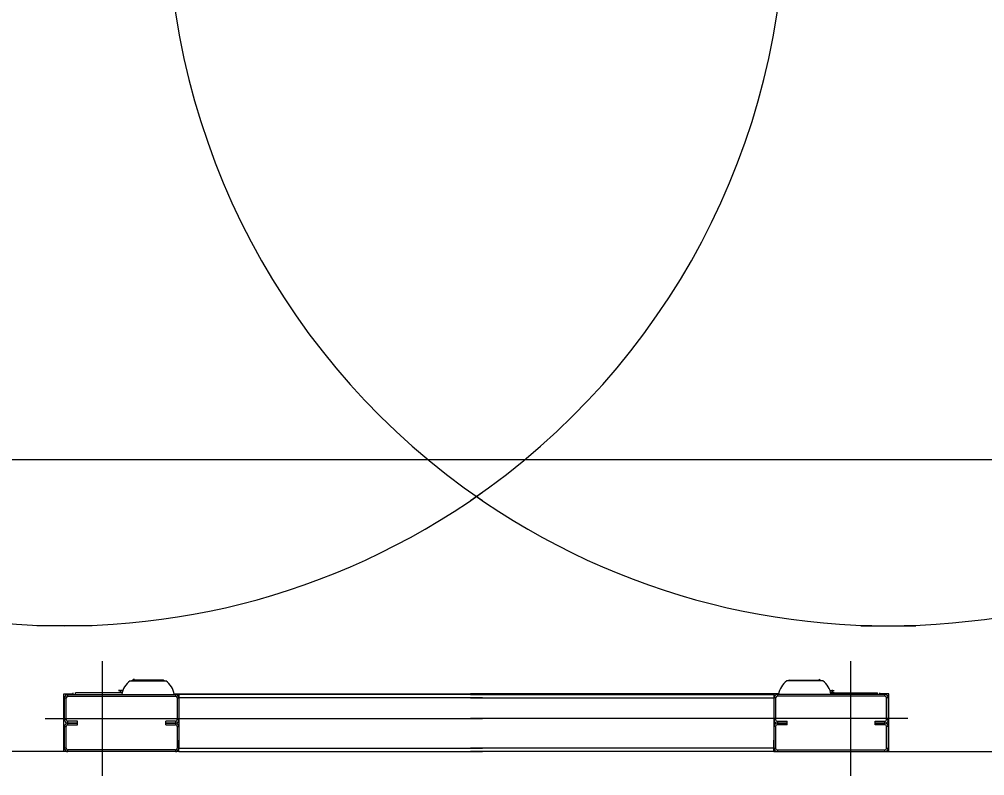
# Model space of a CAD drawing. Extents: x -264205 to -263659, y -1242401 to -1241986.
# Drawn here: x -263873.342 to -263872.541, y -1242088.219 to -1242087.591 of the extents above; entities that cross this region are included whole.
import ezdxf

# ---------------------------------------------------------------- set-up
doc = ezdxf.new("R2010")
doc.units = 0
doc.layers.add('HESCON_OSI_STAVBY_KFA', color=7, linetype='Continuous')
doc.layers.add('SITUACIA_DSP_2D', color=7, linetype='Continuous')

msp = doc.modelspace()

# ---------------------------------------------------------------- linework, layer by layer
at = {"layer": 'HESCON_OSI_STAVBY_KFA'}
msp.add_line((-263792.65279, -1242087.95724), (-263911.52279, -1242087.95724), dxfattribs=at)
at = {"layer": 'SITUACIA_DSP_2D'}
for p, q in [((-263873.2818, -1242088.09493), (-263873.32768, -1242088.09493)), ((-263872.64369, -1242088.09493), (-263872.5978, -1242088.09493)), ((-263873.27339, -1242088.12438), (-263873.27339, -1242088.21938)), ((-263872.65209, -1242088.12438), (-263872.65209, -1242088.21938)), ((-263873.25031, -1242088.14053), (-263873.22048, -1242088.14053)), ((-263873.24916, -1242088.14053), (-263873.24882, -1242088.14034)), ((-263873.24882, -1242088.14034), (-263873.24818, -1242088.14021)), ((-263873.22358, -1242088.14021), (-263873.24818, -1242088.14021)), ((-263873.24755, -1242088.13987), (-263873.24765, -1242088.14021)), ((-263873.24727, -1242088.13909), (-263873.24755, -1242088.13987)), ((-263873.22261, -1242088.14021), (-263873.22358, -1242088.14021)), ((-263873.22261, -1242088.14021), (-263873.22196, -1242088.14034)), ((-263873.22196, -1242088.14034), (-263873.22163, -1242088.14053)), ((-263872.67518, -1242088.14053), (-263872.70501, -1242088.14053)), ((-263872.70352, -1242088.14034), (-263872.70386, -1242088.14053)), ((-263872.70288, -1242088.14021), (-263872.70352, -1242088.14034)), ((-263872.70288, -1242088.14021), (-263872.7019, -1242088.14021)), ((-263872.7019, -1242088.14021), (-263872.67731, -1242088.14021)), ((-263872.67822, -1242088.13909), (-263872.67793, -1242088.13987)), ((-263872.67793, -1242088.13987), (-263872.67783, -1242088.14021)), ((-263872.67666, -1242088.14034), (-263872.67731, -1242088.14021)), ((-263872.67633, -1242088.14053), (-263872.67666, -1242088.14034)), ((-263873.25855, -1242088.1486), (-263873.25978, -1242088.1486)), ((-263873.25856, -1242088.14901), (-263873.25857, -1242088.14946)), ((-263873.25855, -1242088.1486), (-263873.25856, -1242088.14901)), ((-263873.25855, -1242088.1486), (-263873.25785, -1242088.1486)), ((-263873.25787, -1242088.14946), (-263873.25786, -1242088.14901)), ((-263873.25786, -1242088.14901), (-263873.25785, -1242088.1486)), ((-263873.25629, -1242088.1486), (-263873.25785, -1242088.1486)), ((-263872.66919, -1242088.1486), (-263872.66763, -1242088.1486)), ((-263872.66693, -1242088.1486), (-263872.66763, -1242088.1486)), ((-263872.66763, -1242088.14901), (-263872.66763, -1242088.1486)), ((-263872.66762, -1242088.14946), (-263872.66763, -1242088.14901)), ((-263872.66693, -1242088.1486), (-263872.66571, -1242088.1486)), ((-263872.66693, -1242088.1486), (-263872.66692, -1242088.14901)), ((-263872.66692, -1242088.14901), (-263872.66692, -1242088.14946)), ((-263873.30521, -1242088.15145), (-263873.29762, -1242088.15145)), ((-263873.30521, -1242088.19943), (-263873.30521, -1242088.15145)), ((-263873.30474, -1242088.15478), (-263873.30332, -1242088.15478)), ((-263873.30474, -1242088.17283), (-263873.30474, -1242088.15478)), ((-263873.30332, -1242088.17283), (-263873.30332, -1242088.15478)), ((-263873.30189, -1242088.15335), (-263873.30189, -1242088.15193)), ((-263873.30189, -1242088.15193), (-263873.21259, -1242088.15193)), ((-263873.30189, -1242088.15335), (-263873.21259, -1242088.15335)), ((-263873.29762, -1242088.15193), (-263873.29762, -1242088.1505)), ((-263873.29572, -1242088.15193), (-263873.29572, -1242088.1505)), ((-263873.25691, -1242088.1505), (-263873.29572, -1242088.1505)), ((-263873.25689, -1242088.15041), (-263873.25985, -1242088.15041)), ((-263873.25857, -1242088.14946), (-263873.25787, -1242088.14946)), ((-263873.21364, -1242088.15145), (-263872.95774, -1242088.15145)), ((-263873.21259, -1242088.15193), (-263873.21259, -1242088.15335)), ((-263873.21117, -1242088.15478), (-263873.20974, -1242088.15478)), ((-263873.21117, -1242088.15478), (-263873.21117, -1242088.17283)), ((-263872.95774, -1242088.15193), (-263873.20974, -1242088.15193)), ((-263873.20974, -1242088.15193), (-263873.20974, -1242088.15478)), ((-263872.95774, -1242088.15478), (-263873.20974, -1242088.15478)), ((-263873.20974, -1242088.15478), (-263873.20974, -1242088.18423)), ((-263873.20974, -1242088.15478), (-263873.20974, -1242088.17283)), ((-263872.71185, -1242088.15145), (-263872.96774, -1242088.15145)), ((-263872.96774, -1242088.15193), (-263872.71574, -1242088.15193)), ((-263872.96774, -1242088.15478), (-263872.71574, -1242088.15478)), ((-263872.71574, -1242088.15193), (-263872.71574, -1242088.15478)), ((-263872.71432, -1242088.15478), (-263872.71574, -1242088.15478)), ((-263872.71574, -1242088.15478), (-263872.71574, -1242088.18423)), ((-263872.71574, -1242088.15478), (-263872.71574, -1242088.17283)), ((-263872.71432, -1242088.15478), (-263872.71432, -1242088.17283)), ((-263872.71289, -1242088.15193), (-263872.71289, -1242088.15335)), ((-263872.62359, -1242088.15193), (-263872.71289, -1242088.15193)), ((-263872.62359, -1242088.15335), (-263872.71289, -1242088.15335)), ((-263872.6686, -1242088.15041), (-263872.66563, -1242088.15041)), ((-263872.66857, -1242088.1505), (-263872.62977, -1242088.1505)), ((-263872.66692, -1242088.14946), (-263872.66762, -1242088.14946)), ((-263872.62977, -1242088.15193), (-263872.62977, -1242088.1505)), ((-263872.62787, -1242088.15193), (-263872.62787, -1242088.1505)), ((-263872.62027, -1242088.15145), (-263872.62787, -1242088.15145)), ((-263872.62359, -1242088.15335), (-263872.62359, -1242088.15193)), ((-263872.62074, -1242088.15478), (-263872.62217, -1242088.15478)), ((-263872.62217, -1242088.17283), (-263872.62217, -1242088.15478)), ((-263872.62074, -1242088.17283), (-263872.62074, -1242088.15478)), ((-263872.62027, -1242088.19943), (-263872.62027, -1242088.15145)), ((-263873.32089, -1242088.17188), (-263872.95774, -1242088.17188)), ((-263873.30332, -1242088.17283), (-263873.30474, -1242088.17283)), ((-263873.20974, -1242088.17283), (-263873.21117, -1242088.17283)), ((-263872.60459, -1242088.17188), (-263872.96774, -1242088.17188)), ((-263872.71574, -1242088.17283), (-263872.71432, -1242088.17283)), ((-263872.62217, -1242088.17283), (-263872.62074, -1242088.17283)), ((-263873.30474, -1242088.17853), (-263873.30332, -1242088.17853)), ((-263873.30474, -1242088.19658), (-263873.30474, -1242088.17853)), ((-263873.30332, -1242088.19658), (-263873.30332, -1242088.17853)), ((-263873.30189, -1242088.17568), (-263873.30189, -1242088.17425)), ((-263873.29382, -1242088.17425), (-263873.30189, -1242088.17425)), ((-263873.30189, -1242088.1771), (-263873.30189, -1242088.17568)), ((-263873.30189, -1242088.17568), (-263873.29382, -1242088.17568)), ((-263873.29382, -1242088.17568), (-263873.30189, -1242088.17568)), ((-263873.30189, -1242088.1771), (-263873.29382, -1242088.1771)), ((-263873.29382, -1242088.17568), (-263873.29382, -1242088.17425)), ((-263873.29382, -1242088.1771), (-263873.29382, -1242088.17568)), ((-263873.22067, -1242088.1771), (-263873.22067, -1242088.17425)), ((-263873.21259, -1242088.17425), (-263873.22067, -1242088.17425)), ((-263873.22067, -1242088.17568), (-263873.21259, -1242088.17568)), ((-263873.21259, -1242088.17568), (-263873.22067, -1242088.17568)), ((-263873.22067, -1242088.1771), (-263873.21259, -1242088.1771)), ((-263873.21259, -1242088.17425), (-263873.21259, -1242088.17568)), ((-263873.21259, -1242088.17568), (-263873.21259, -1242088.1771)), ((-263873.21117, -1242088.17853), (-263873.20974, -1242088.17853)), ((-263873.21117, -1242088.17853), (-263873.21117, -1242088.19658)), ((-263873.20974, -1242088.17853), (-263873.20974, -1242088.19658)), ((-263872.71432, -1242088.17853), (-263872.71574, -1242088.17853)), ((-263872.71574, -1242088.17853), (-263872.71574, -1242088.19658)), ((-263872.71432, -1242088.17853), (-263872.71432, -1242088.19658)), ((-263872.71289, -1242088.17425), (-263872.71289, -1242088.17568)), ((-263872.71289, -1242088.17425), (-263872.70482, -1242088.17425)), ((-263872.71289, -1242088.17568), (-263872.71289, -1242088.1771)), ((-263872.70482, -1242088.17568), (-263872.71289, -1242088.17568)), ((-263872.71289, -1242088.17568), (-263872.70482, -1242088.17568)), ((-263872.70482, -1242088.1771), (-263872.71289, -1242088.1771)), ((-263872.70482, -1242088.1771), (-263872.70482, -1242088.17425)), ((-263872.63167, -1242088.17568), (-263872.63167, -1242088.17425)), ((-263872.63167, -1242088.17425), (-263872.62359, -1242088.17425)), ((-263872.63167, -1242088.1771), (-263872.63167, -1242088.17568)), ((-263872.62359, -1242088.17568), (-263872.63167, -1242088.17568)), ((-263872.63167, -1242088.17568), (-263872.62359, -1242088.17568)), ((-263872.62359, -1242088.1771), (-263872.63167, -1242088.1771)), ((-263872.62359, -1242088.17568), (-263872.62359, -1242088.17425)), ((-263872.62359, -1242088.1771), (-263872.62359, -1242088.17568)), ((-263872.62074, -1242088.17853), (-263872.62217, -1242088.17853)), ((-263872.62217, -1242088.19658), (-263872.62217, -1242088.17853)), ((-263872.62074, -1242088.19658), (-263872.62074, -1242088.17853)), ((-263873.30332, -1242088.19658), (-263873.30474, -1242088.19658)), ((-263873.20974, -1242088.19658), (-263873.21117, -1242088.19658)), ((-263873.20974, -1242088.19658), (-263873.20974, -1242088.18993)), ((-263873.20974, -1242088.19658), (-263872.95774, -1242088.19658)), ((-263873.20974, -1242088.19943), (-263873.20974, -1242088.19658)), ((-263872.71574, -1242088.19658), (-263872.96774, -1242088.19658)), ((-263872.71574, -1242088.19658), (-263872.71574, -1242088.18993)), ((-263872.71574, -1242088.19943), (-263872.71574, -1242088.19658)), ((-263872.71574, -1242088.19658), (-263872.71432, -1242088.19658)), ((-263872.62217, -1242088.19658), (-263872.62074, -1242088.19658)), ((-263873.30521, -1242088.19943), (-263873.81937, -1242088.19943)), ((-263873.30189, -1242088.19943), (-263873.30521, -1242088.19943)), ((-263873.30189, -1242088.19943), (-263873.30189, -1242088.198)), ((-263873.21259, -1242088.198), (-263873.30189, -1242088.198)), ((-263873.21259, -1242088.19943), (-263873.30189, -1242088.19943)), ((-263873.21259, -1242088.198), (-263873.21259, -1242088.19943)), ((-263873.20974, -1242088.19943), (-263873.21259, -1242088.19943)), ((-263873.20974, -1242088.19943), (-263872.95774, -1242088.19943)), ((-263872.71574, -1242088.19943), (-263872.96774, -1242088.19943)), ((-263872.71574, -1242088.19943), (-263872.71289, -1242088.19943)), ((-263872.71289, -1242088.198), (-263872.71289, -1242088.19943)), ((-263872.71289, -1242088.198), (-263872.62359, -1242088.198)), ((-263872.71289, -1242088.19943), (-263872.62359, -1242088.19943)), ((-263872.62359, -1242088.19943), (-263872.62359, -1242088.198)), ((-263872.62359, -1242088.19943), (-263872.62027, -1242088.19943)), ((-263872.62027, -1242088.19943), (-263872.10611, -1242088.19943))]:
    msp.add_line(p, q, dxfattribs=at)
for centre, radius, start, end in [((-263873.30474, -1242087.49643), 0.5985, 54.56502, 305.43498), ((-263872.62074, -1242087.49643), 0.5985, 234.56502, 125.43498), ((-263872.62074, -1242087.49643), 0.5985, 124.26896, 235.73104), ((-263873.30474, -1242087.49643), 0.5985, 304.26896, 55.73104), ((-263873.23858, -1242088.15547), 0.019, 128.12879, 169.24413), ((-263873.23221, -1242088.15547), 0.019, 10.75587, 51.87121), ((-263872.69328, -1242088.15547), 0.019, 128.12879, 169.24413), ((-263872.68691, -1242088.15547), 0.019, 10.75587, 51.87121), ((-263873.30189, -1242088.15478), 0.00285, 90, 180), ((-263873.30189, -1242088.15478), 0.00142, 90, 180), ((-263873.25976, -1242088.15041), 0.000095, 180, 270), ((-263873.21259, -1242088.15478), 0.00285, 0, 90), ((-263873.21259, -1242088.15478), 0.00142, 0, 90), ((-263872.71289, -1242088.15478), 0.00285, 90, 180), ((-263872.71289, -1242088.15478), 0.00142, 90, 180), ((-263872.66572, -1242088.15041), 0.000095, 270, 0), ((-263872.62359, -1242088.15478), 0.00285, 0, 90), ((-263872.62359, -1242088.15478), 0.00142, 0, 90), ((-263873.30189, -1242088.17283), 0.00285, 180, 270), ((-263873.30189, -1242088.17283), 0.00143, 180, 270), ((-263873.21259, -1242088.17283), 0.00143, 270, 0), ((-263873.21259, -1242088.17283), 0.00285, 270, 0), ((-263872.71289, -1242088.17283), 0.00285, 180, 270), ((-263872.71289, -1242088.17283), 0.00143, 180, 270), ((-263872.62359, -1242088.17283), 0.00285, 270, 0), ((-263872.62359, -1242088.17283), 0.00143, 270, 0), ((-263873.30189, -1242088.17853), 0.00285, 90, 180), ((-263873.30189, -1242088.17853), 0.00143, 90, 180), ((-263873.21259, -1242088.17853), 0.00285, 0, 90), ((-263873.21259, -1242088.17853), 0.00143, 0, 90), ((-263872.71289, -1242088.17853), 0.00285, 90, 180), ((-263872.71289, -1242088.17853), 0.00143, 90, 180), ((-263872.62359, -1242088.17853), 0.00285, 0, 90), ((-263872.62359, -1242088.17853), 0.00143, 0, 90), ((-263873.30189, -1242088.19658), 0.00285, 180, 270), ((-263873.30189, -1242088.19658), 0.00143, 180, 270), ((-263873.21259, -1242088.19658), 0.00143, 270, 0), ((-263873.21259, -1242088.19658), 0.00285, 270, 0), ((-263872.71289, -1242088.19658), 0.00285, 180, 270), ((-263872.71289, -1242088.19658), 0.00143, 180, 270), ((-263872.62359, -1242088.19658), 0.00143, 270, 0), ((-263872.62359, -1242088.19658), 0.00285, 270, 0)]:
    msp.add_arc(centre, radius, start, end, dxfattribs=at)

doc.saveas('drawing.dxf')
